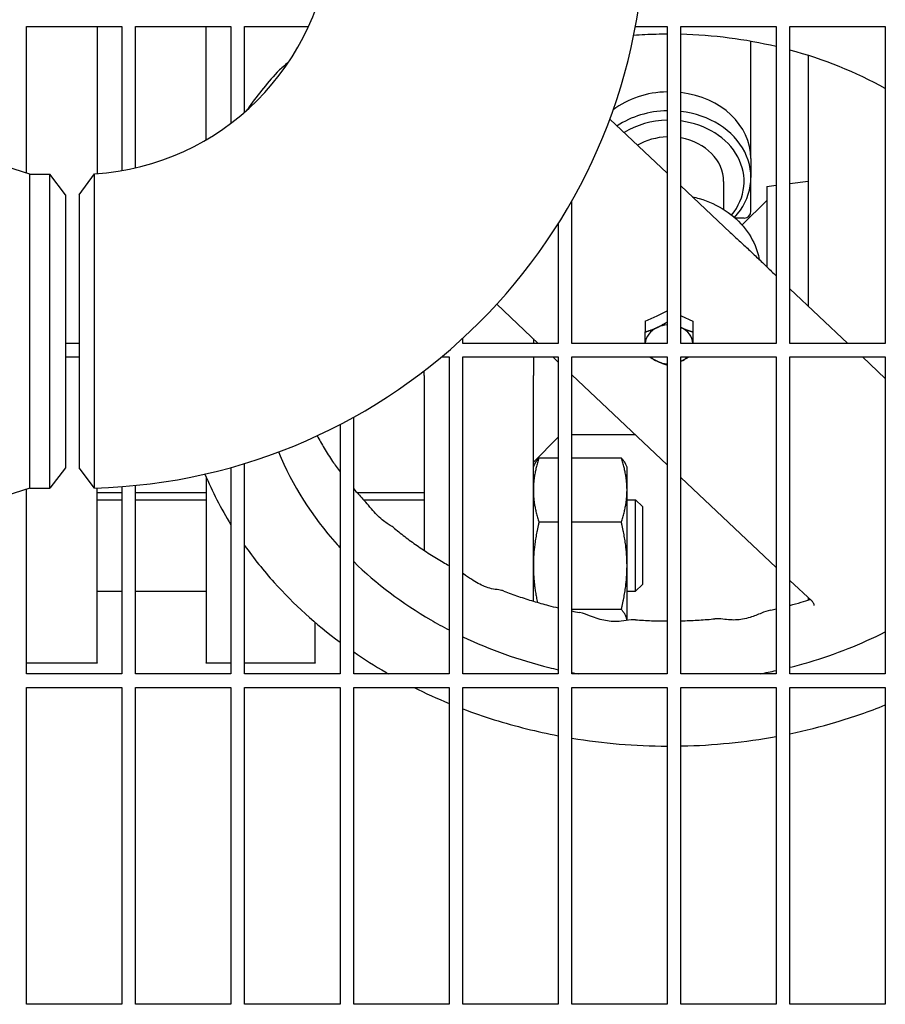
# Model space of a CAD drawing. Header units: inches. Extents: x 18 to 846, y -67 to 561.
# Tile 646 of 656: x 559.51 to 567.45, y 468.83 to 477.86. Entities that reach past the tile are written whole.
import ezdxf

# ---------------------------------------------------------------- set-up
doc = ezdxf.new("R2010")
doc.units = ezdxf.units.IN
doc.header["$LTSCALE"] = 24
doc.header["$MEASUREMENT"] = 0
doc.layers.add('Visible (ANSI)', color=7, linetype='Continuous', lineweight=30)

msp = doc.modelspace()

# ---------------------------------------------------------------- linework, layer by layer
at = {"layer": 'Visible (ANSI)'}
for p, q in [((559.57093, 476.45634), (559.57093, 477.80173)), ((559.57093, 477.80173), (560.44593, 477.80173)), ((560.21843, 477.80173), (560.21843, 476.45267)), ((560.44593, 477.80173), (560.44593, 476.48041)), ((560.57093, 476.50556), (560.57093, 477.80173)), ((560.57093, 477.80173), (561.44593, 477.80173)), ((561.21843, 476.76231), (561.21843, 477.80173)), ((561.44593, 477.80173), (561.44593, 476.914)), ((561.57093, 477.01553), (561.57093, 477.80173)), ((561.57093, 477.80173), (562.15628, 477.80173)), ((565.15431, 477.80173), (565.44593, 477.80173)), ((565.44593, 477.80173), (565.44593, 474.89548)), ((565.57093, 474.89548), (565.57093, 477.80173)), ((565.57093, 477.80173), (566.44593, 477.80173)), ((566.44593, 477.80173), (566.44593, 474.89548)), ((566.57093, 474.89548), (566.57093, 477.80173)), ((566.57093, 477.80173), (567.44593, 477.80173)), ((567.44593, 477.80173), (567.44593, 474.89548)), ((566.21343, 477.22943), (566.21343, 477.66552)), ((566.73843, 477.53644), (566.73843, 475.23906)), ((566.21343, 476.59025), (566.21343, 477.22943)), ((564.91947, 476.95317), (565.44593, 476.45706)), ((559.60126, 476.44673), (558.66193, 476.74425)), ((566.21343, 476.59025), (566.21343, 476.41696)), ((559.60126, 473.56673), (559.60126, 476.44673)), ((559.60126, 476.44673), (559.78406, 476.44673)), ((559.78406, 473.56673), (559.78406, 476.44673)), ((559.92793, 476.25923), (559.78406, 476.44673)), ((560.05293, 476.25923), (560.19525, 476.45112)), ((566.21343, 476.10703), (566.21343, 476.41696)), ((565.57093, 476.33926), (566.0248, 475.91155)), ((565.96343, 476.38086), (565.96343, 476.1236)), ((566.35843, 476.33507), (566.44593, 476.34582)), ((566.35843, 476.33507), (566.35843, 475.5986)), ((566.57093, 476.36116), (566.73843, 476.38173)), ((559.92793, 476.25923), (559.92793, 473.75423)), ((560.05293, 476.25923), (560.05293, 473.75433)), ((564.57093, 474.89548), (564.57093, 476.20256)), ((566.1328, 475.9811), (566.35843, 476.20673)), ((566.15093, 476.04453), (566.06925, 476.04453)), ((564.44593, 475.9931), (564.44593, 474.89548)), ((566.44349, 475.517), (566.44593, 475.5147)), ((566.57093, 475.39691), (567.10303, 474.89548)), ((563.88305, 475.2544), (564.26393, 474.89548)), ((565.24443, 475.09775), (565.35393, 475.14935)), ((565.35393, 475.14935), (565.44593, 475.19271)), ((565.57093, 475.1503), (565.57293, 475.14935)), ((565.57293, 475.14935), (565.68243, 475.09775)), ((565.24443, 475.09775), (565.24443, 475.00045)), ((565.68243, 475.09775), (565.68243, 475.00045)), ((560.05293, 474.89548), (559.92793, 474.89548)), ((563.57093, 474.89548), (563.57093, 474.941)), ((564.44593, 474.89548), (563.57093, 474.89548)), ((564.21843, 474.93835), (564.21843, 474.89548)), ((565.44593, 474.89548), (564.57093, 474.89548)), ((566.44593, 474.89548), (565.57093, 474.89548)), ((567.44593, 474.89548), (566.57093, 474.89548)), ((559.92793, 474.77048), (560.05293, 474.77048)), ((563.37647, 474.77048), (563.44593, 474.77048)), ((563.44593, 474.77048), (563.44593, 471.86423)), ((563.57093, 471.86423), (563.57093, 474.77048)), ((563.57093, 474.77048), (564.44593, 474.77048)), ((564.21843, 474.77048), (564.21843, 474.60186)), ((564.39657, 474.77048), (564.44593, 474.72397)), ((564.44593, 474.77048), (564.44593, 471.86423)), ((564.57093, 471.86423), (564.57093, 474.77048)), ((564.57093, 474.77048), (565.44593, 474.77048)), ((565.44593, 474.77048), (565.44593, 471.86423)), ((565.57093, 471.86423), (565.57093, 474.77048)), ((565.57093, 474.77048), (566.44593, 474.77048)), ((566.44593, 474.77048), (566.44593, 471.86423)), ((566.57093, 471.86423), (566.57093, 474.77048)), ((566.57093, 474.77048), (567.44593, 474.77048)), ((567.23567, 474.77048), (567.44593, 474.57235)), ((567.44593, 474.77048), (567.44593, 471.86423)), ((563.21843, 474.60186), (563.21843, 474.64386)), ((563.21843, 474.60186), (563.21843, 472.99585)), ((564.21843, 472.5308), (564.21843, 474.60186)), ((564.57093, 474.60617), (565.44593, 473.78161)), ((562.44593, 474.15134), (562.44593, 471.86423)), ((562.57093, 471.86423), (562.57093, 474.21847)), ((565.15398, 474.05673), (564.57093, 474.05673)), ((564.44593, 474.03423), (564.21843, 473.80673)), ((561.57093, 471.86423), (561.57093, 473.79369)), ((564.21843, 473.75997), (564.23026, 473.78534)), ((564.44593, 473.84291), (564.2703, 473.84291)), ((565.02556, 473.84291), (564.57093, 473.84291)), ((565.07743, 473.75997), (565.0656, 473.78534)), ((559.92793, 473.75423), (559.78406, 473.56673)), ((560.1953, 473.56868), (560.05293, 473.75423)), ((561.44593, 473.75717), (561.44593, 471.86423)), ((565.07743, 473.54938), (565.07743, 473.75997)), ((561.21843, 473.67005), (561.21843, 471.96638)), ((565.57093, 473.66382), (566.44593, 472.83926)), ((559.60126, 473.56673), (558.66193, 473.26921)), ((559.57093, 471.86423), (559.57093, 473.55712)), ((559.60126, 473.56673), (559.78406, 473.56673)), ((560.21843, 471.96638), (560.21843, 473.56937)), ((560.44593, 473.5232), (560.21843, 473.5232)), ((560.44593, 473.58163), (560.44593, 471.86423)), ((560.57093, 471.86423), (560.57093, 473.59265)), ((561.21843, 473.5232), (560.57093, 473.5232)), ((563.21843, 473.5232), (562.60441, 473.5232)), ((565.07743, 472.85488), (565.07743, 473.54938)), ((560.21843, 473.46097), (560.44593, 473.46097)), ((560.57093, 473.46097), (561.21843, 473.46097)), ((562.66155, 473.46097), (563.21843, 473.46097)), ((565.07743, 473.46097), (565.15593, 473.46097)), ((565.15593, 472.62097), (565.15593, 473.46097)), ((565.21843, 473.39847), (565.15593, 473.46097)), ((565.21843, 473.39847), (565.21843, 472.68347)), ((564.44593, 473.25585), (564.2703, 473.25585)), ((565.02556, 473.25585), (564.57093, 473.25585)), ((565.07743, 472.35395), (565.07743, 472.85488)), ((566.57093, 472.72146), (566.77421, 472.5299)), ((560.21843, 472.62097), (560.44593, 472.62097)), ((560.57093, 472.62097), (561.21843, 472.62097)), ((565.07743, 472.62097), (565.15593, 472.62097)), ((565.21843, 472.68347), (565.15593, 472.62097)), ((566.73843, 472.56362), (566.73843, 472.54)), ((565.02556, 472.45391), (564.57093, 472.45391)), ((562.21843, 471.96638), (562.21843, 472.33569)), ((560.21843, 471.96225), (559.57093, 471.96225)), ((560.21843, 471.96638), (560.21843, 471.96225)), ((561.21843, 471.96225), (561.21843, 471.96638)), ((561.44593, 471.96225), (561.21843, 471.96225)), ((562.21843, 471.96225), (561.57093, 471.96225)), ((562.21843, 471.96638), (562.21843, 471.96225)), ((560.44593, 471.86423), (559.57093, 471.86423)), ((561.44593, 471.86423), (560.57093, 471.86423)), ((562.44593, 471.86423), (561.57093, 471.86423)), ((563.44593, 471.86423), (562.57093, 471.86423)), ((564.44593, 471.86423), (563.57093, 471.86423)), ((565.44593, 471.86423), (564.57093, 471.86423)), ((566.44593, 471.86423), (565.57093, 471.86423)), ((567.44593, 471.86423), (566.57093, 471.86423)), ((559.57093, 468.83298), (559.57093, 471.73923)), ((559.57093, 471.73923), (560.44593, 471.73923)), ((560.44593, 471.73923), (560.44593, 468.83298)), ((560.57093, 468.83298), (560.57093, 471.73923)), ((560.57093, 471.73923), (561.44593, 471.73923)), ((561.44593, 471.73923), (561.44593, 468.83298)), ((561.57093, 468.83298), (561.57093, 471.73923)), ((561.57093, 471.73923), (562.44593, 471.73923)), ((562.44593, 471.73923), (562.44593, 468.83298)), ((562.57093, 468.83298), (562.57093, 471.73923)), ((562.57093, 471.73923), (563.44593, 471.73923)), ((563.44593, 471.73923), (563.44593, 468.83298)), ((563.57093, 468.83298), (563.57093, 471.73923)), ((563.57093, 471.73923), (564.44593, 471.73923)), ((564.44593, 471.73923), (564.44593, 468.83298)), ((564.57093, 468.83298), (564.57093, 471.73923)), ((564.57093, 471.73923), (565.44593, 471.73923)), ((565.44593, 471.73923), (565.44593, 468.83298)), ((565.57093, 468.83298), (565.57093, 471.73923)), ((565.57093, 471.73923), (566.44593, 471.73923)), ((566.44593, 471.73923), (566.44593, 468.83298)), ((566.57093, 468.83298), (566.57093, 471.73923)), ((566.57093, 471.73923), (567.44593, 471.73923)), ((567.44593, 471.73923), (567.44593, 468.83298)), ((560.44593, 468.83298), (559.57093, 468.83298)), ((561.44593, 468.83298), (560.57093, 468.83298)), ((562.44593, 468.83298), (561.57093, 468.83298)), ((563.44593, 468.83298), (562.57093, 468.83298)), ((564.44593, 468.83298), (563.57093, 468.83298)), ((565.44593, 468.83298), (564.57093, 468.83298)), ((566.44593, 468.83298), (565.57093, 468.83298)), ((567.44593, 468.83298), (566.57093, 468.83298))]:
    msp.add_line(p, q, dxfattribs=at)
for centre, radius, start, end in [((560.05293, 478.75673), 2.31, 273.532272, 356.467728), ((560.05293, 478.75673), 5.19, 271.571968, 358.428032), ((566.15093, 476.10703), 0.0625, 270, 0)]:
    msp.add_arc(centre, radius, start, end, dxfattribs=at)
for centre, major_axis, start_param, end_param in [((565.46343, 476.59025), (0.75, 0), 1.5941318, 2.3259147), ((565.46343, 476.59025), (0.75, 0), 0, 1.4269676), ((565.46343, 476.41696), (-0.75, 0), 4.7357244, 5.4009814), ((565.46343, 476.38086), (0.6875, 0), 1.5962536, 2.2149206), ((565.46343, 476.41696), (0.75, 0), 5.6396939, 7.7101529), ((565.46343, 476.38086), (0.6875, 0), 5.6994016, 7.6969737), ((565.46343, 476.38086), (-0.5, 0), 4.7473961, 5.3303), ((565.46343, 476.38086), (0.5, 0), 0, 1.3541045), ((565.46343, 474.99454), (0.219, 0), 2.0897011, 2.0990891), ((565.46343, 474.99454), (0.219, 0), 1.0425035, 1.0518916), ((565.46343, 474.88594), (-0.219, 0), 4.7923829, 5.2359878), ((565.46343, 474.88594), (-0.219, 0), 5.2359878, 6.2297928), ((565.46343, 474.88594), (-0.219, 0), 4.1887902, 4.1993037), ((565.46343, 474.88594), (0.219, 0), 0.0533925, 1.0471976), ((565.46343, 474.88594), (0.219, 0), 3.8437414, 4.1887902), ((565.46343, 474.88594), (0.219, 0), 4.1887902, 4.632395), ((565.46343, 474.88594), (0.219, 0), 5.2254743, 5.2359878), ((565.46343, 474.88594), (0.219, 0), 5.2359878, 5.5810366)]:
    msp.add_ellipse(centre, major_axis=major_axis, ratio=0.8162963, start_param=start_param, end_param=end_param, dxfattribs=at)
for points, knots in [([(565.44593, 477.73141), (565.41261, 477.73128), (565.37929, 477.73076), (565.2766, 477.72796), (565.20728, 477.7244), (565.13816, 477.71917)], [4.003515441, 4.003515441, 4.003515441, 4.003515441, 4.031890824, 4.031890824, 4.091012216, 4.091012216, 4.091012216, 4.091012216]), ([(561.98241, 477.48662), (561.97813, 477.48232), (561.97391, 477.47816), (561.95344, 477.4583), (561.93835, 477.4447), (561.90925, 477.41949), (561.89651, 477.40959), (561.87683, 477.39078), (561.87295, 477.38692), (561.86856, 477.38204)], [7.1310547, 7.1310547, 7.1310547, 7.1310547, 7.18846203, 7.18846203, 7.41453862, 7.41453862, 7.66541003, 7.66541003, 7.72218729, 7.72218729, 7.72218729, 7.72218729]), ([(561.86856, 477.38204), (561.8196, 477.32766), (561.77234, 477.27208), (561.68138, 477.15868), (561.63768, 477.10085), (561.59301, 477.03799), (561.59019, 477.034), (561.58737, 477.03)], [4.93560296, 4.93560296, 4.93560296, 4.93560296, 4.98965404, 4.98965404, 5.04370512, 5.04370512, 5.04736406, 5.04736406, 5.04736406, 5.04736406]), ([(560.1953, 473.5688), (560.1953, 473.56888), (560.1953, 473.59129), (560.19531, 473.6992), (560.19531, 473.80815), (560.19531, 474.0964), (560.19531, 474.27574), (560.19532, 474.66311), (560.19532, 474.8696), (560.19532, 475.2803), (560.19531, 475.48427), (560.1953, 475.83715), (560.1953, 475.98901), (560.19528, 476.23584), (560.19527, 476.33007), (560.19525, 476.42939), (560.19525, 476.45112), (560.19525, 476.45112)], [0, 0, 0, 0, 0.3060972, 0.3060972, 0.7477569, 0.7477569, 1.1908901, 1.1908901, 1.6177304, 1.6177304, 2.0473049, 2.0473049, 2.443153, 2.443153, 2.8430695, 2.8430695, 3.1415927, 3.1415927, 3.1415927, 3.1415927]), ([(565.67628, 476.23999), (565.69756, 476.23528), (565.71863, 476.22987), (565.82478, 476.19868), (565.90562, 476.16179), (566.04894, 476.06764), (566.11167, 476.01067), (566.21109, 475.88291), (566.24853, 475.81261), (566.27926, 475.7142), (566.2853, 475.68965), (566.28979, 475.66486)], [2.5491228, 2.5491228, 2.5491228, 2.5491228, 2.6301123, 2.6301123, 2.9622644, 2.9622644, 3.2894878, 3.2894878, 3.6058432, 3.6058432, 3.7087012, 3.7087012, 3.7087012, 3.7087012]), ([(566.0248, 475.91155), (566.05192, 475.886), (566.07944, 475.86073), (566.13513, 475.80968), (566.16331, 475.78387), (566.21993, 475.73126), (566.24836, 475.70447), (566.30496, 475.65039), (566.33311, 475.62311), (566.38882, 475.56919), (566.41638, 475.54255), (566.44349, 475.517)], [0, 0, 0, 0, 0.3249255, 0.3249255, 0.649851, 0.649851, 0.9747765, 0.9747765, 1.2997021, 1.2997021, 1.6246276, 1.6246276, 1.6246276, 1.6246276]), ([(562.23591, 474.04815), (562.2563, 474.00982), (562.27783, 473.97177), (562.32492, 473.89336), (562.35068, 473.85305), (562.39961, 473.78089), (562.42235, 473.74889), (562.44593, 473.71722)], [5.97905955, 5.97905955, 5.97905955, 5.97905955, 6.02517433, 6.02517433, 6.07494962, 6.07494962, 6.11525875, 6.11525875, 6.11525875, 6.11525875]), ([(561.88181, 473.89965), (562.00683, 473.59577), (562.18912, 473.30876), (562.42814, 473.04204), (562.437, 473.03227), (562.44593, 473.02255)], [5.89334299, 5.89334299, 5.89334299, 5.89334299, 6.20090085, 6.20090085, 6.21264692, 6.21264692, 6.21264692, 6.21264692]), ([(562.93185, 473.2084), (562.92583, 473.21339), (562.92125, 473.21657), (562.90935, 473.2246), (562.90361, 473.22797), (562.88439, 473.23959), (562.87108, 473.24771), (562.84014, 473.27009), (562.82331, 473.2838), (562.79049, 473.31471), (562.77484, 473.33094), (562.7419, 473.36763), (562.72448, 473.38834), (562.69027, 473.42868), (562.67358, 473.44826), (562.65523, 473.46777)], [4.614417, 4.614417, 4.614417, 4.614417, 4.6692884, 4.6692884, 4.7779163, 4.7779163, 5.0330398, 5.0330398, 5.2845843, 5.2845843, 5.4937514, 5.4937514, 5.7078219, 5.7078219, 5.8900345, 5.8900345, 5.8900345, 5.8900345]), ([(562.93185, 473.2084), (562.96691, 473.17932), (563.00281, 473.1508), (563.07625, 473.09496), (563.11378, 473.06763), (563.19039, 473.01424), (563.22948, 472.98817), (563.30914, 472.93735), (563.34971, 472.91261), (563.40916, 472.87796), (563.42748, 472.8675), (563.44593, 472.85717)], [0.06362816, 0.06362816, 0.06362816, 0.06362816, 0.10695531, 0.10695531, 0.15028247, 0.15028247, 0.19360963, 0.19360963, 0.23693679, 0.23693679, 0.25601817, 0.25601817, 0.25601817, 0.25601817]), ([(561.57093, 473.04179), (561.65391, 472.92428), (561.74471, 472.81063), (562.02116, 472.50299), (562.22359, 472.3195), (562.44593, 472.1545)], [6.09224319, 6.09224319, 6.09224319, 6.09224319, 6.20222551, 6.20222551, 6.40230586, 6.40230586, 6.40230586, 6.40230586]), ([(562.57093, 472.8937), (562.77812, 472.69138), (563.01645, 472.51137), (563.33307, 472.32712), (563.38903, 472.29637), (563.44593, 472.26688)], [6.26563578, 6.26563578, 6.26563578, 6.26563578, 6.52080904, 6.52080904, 6.57437607, 6.57437607, 6.57437607, 6.57437607]), ([(563.94828, 472.62299), (563.93908, 472.6265), (563.93223, 472.62824), (563.91643, 472.63192), (563.90924, 472.63298), (563.88001, 472.63732), (563.86015, 472.63965), (563.81571, 472.64986), (563.79406, 472.65633), (563.75224, 472.67293), (563.73239, 472.68231), (563.692, 472.70446), (563.67156, 472.71714), (563.62745, 472.74647), (563.60383, 472.76338), (563.57621, 472.78209), (563.57358, 472.78387), (563.57093, 472.78564)], [4.5158892, 4.5158892, 4.5158892, 4.5158892, 4.5715568, 4.5715568, 4.6668468, 4.6668468, 4.977215, 4.977215, 5.2304836, 5.2304836, 5.4440325, 5.4440325, 5.6538051, 5.6538051, 5.8872305, 5.8872305, 5.9116988, 5.9116988, 5.9116988, 5.9116988]), ([(563.94828, 472.62299), (563.99245, 472.60614), (564.0371, 472.59001), (564.12725, 472.55925), (564.17276, 472.54461), (564.26455, 472.51686), (564.31084, 472.50374), (564.38682, 472.48362), (564.41631, 472.47616), (564.44593, 472.469)], [0.41983106, 0.41983106, 0.41983106, 0.41983106, 0.46100831, 0.46100831, 0.50218556, 0.50218556, 0.54336281, 0.54336281, 0.56928202, 0.56928202, 0.56928202, 0.56928202]), ([(566.57093, 472.4918), (566.60604, 472.50111), (566.64096, 472.51086), (566.70299, 472.52906), (566.73018, 472.53734), (566.75723, 472.5459)], [1.17100138, 1.17100138, 1.17100138, 1.17100138, 1.20201322, 1.20201322, 1.226433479, 1.226433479, 1.226433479, 1.226433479]), ([(566.77421, 472.5299), (566.77579, 472.52841), (566.77752, 472.52654), (566.78093, 472.52214), (566.78261, 472.51959), (566.78556, 472.51409), (566.78683, 472.51113), (566.7888, 472.50524), (566.78949, 472.50231), (566.79034, 472.49692), (566.7905, 472.49447), (566.7905, 472.49241)], [0.74524636, 0.74524636, 0.74524636, 0.74524636, 0.80055957, 0.80055957, 0.85587277, 0.85587277, 0.91118597, 0.91118597, 0.96649917, 0.96649917, 1.02181237, 1.02181237, 1.02181237, 1.02181237]), ([(565.15528, 472.35961), (565.13922, 472.36074), (565.1272, 472.35983), (565.08276, 472.35561), (565.05598, 472.34999), (564.99996, 472.34435), (564.97392, 472.3432), (564.9253, 472.34529), (564.90281, 472.3478), (564.85817, 472.35599), (564.83601, 472.36158), (564.78998, 472.37575), (564.76635, 472.38451), (564.71138, 472.40556), (564.68223, 472.41881), (564.64107, 472.42672)], [4.6454518, 4.6454518, 4.6454518, 4.6454518, 4.7535288, 4.7535288, 5.0875475, 5.0875475, 5.3493182, 5.3493182, 5.5671279, 5.5671279, 5.7793789, 5.7793789, 6.0105894, 6.0105894, 6.3155453, 6.3155453, 6.3155453, 6.3155453]), ([(566.39423, 472.44903), (566.36121, 472.44179), (566.33619, 472.43109), (566.27584, 472.40657), (566.24183, 472.3925), (566.18382, 472.37453), (566.1606, 472.36881), (566.11586, 472.36111), (566.09433, 472.35893), (566.05116, 472.35734), (566.02959, 472.3581), (565.98447, 472.36176), (565.96205, 472.36513), (565.92329, 472.36925), (565.90818, 472.3713), (565.88402, 472.36898)], [4.6596684, 4.6596684, 4.6596684, 4.6596684, 4.9051931, 4.9051931, 5.2381409, 5.2381409, 5.4617737, 5.4617737, 5.6728908, 5.6728908, 5.8958749, 5.8958749, 6.1633265, 6.1633265, 6.3244074, 6.3244074, 6.3244074, 6.3244074]), ([(565.15528, 472.35961), (565.20376, 472.3562), (565.25234, 472.3536), (565.34925, 472.35002), (565.39759, 472.34903), (565.44593, 472.34884)], [0.771046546, 0.771046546, 0.771046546, 0.771046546, 0.811707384, 0.811707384, 0.852083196, 0.852083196, 0.852083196, 0.852083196]), ([(565.57093, 472.35012), (565.57828, 472.3503), (565.58562, 472.35049), (565.64162, 472.35214), (565.69022, 472.35438), (565.78727, 472.36047), (565.83571, 472.36432), (565.88402, 472.36898)], [0.886889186, 0.886889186, 0.886889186, 0.886889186, 0.89302906, 0.89302906, 0.933689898, 0.933689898, 0.974350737, 0.974350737, 0.974350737, 0.974350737]), ([(566.57093, 471.92399), (566.63, 471.93885), (566.68863, 471.95491), (566.99037, 472.04434), (567.22506, 472.13721), (567.44593, 472.24895)], [7.43913968, 7.43913968, 7.43913968, 7.43913968, 7.48842009, 7.48842009, 7.69495908, 7.69495908, 7.69495908, 7.69495908]), ([(563.57093, 472.20482), (563.82053, 472.08627), (564.08643, 471.9914), (564.38976, 471.91552), (564.4178, 471.9088), (564.44593, 471.90234)], [6.61314557, 6.61314557, 6.61314557, 6.61314557, 6.8427785, 6.8427785, 6.86607917, 6.86607917, 6.86607917, 6.86607917]), ([(562.57093, 472.06512), (562.66609, 471.99956), (562.76451, 471.93728), (562.87409, 471.8737), (562.88232, 471.86895), (562.89058, 471.86423)], [6.439203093, 6.439203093, 6.439203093, 6.439203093, 6.522163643, 6.522163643, 6.528889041, 6.528889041, 6.528889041, 6.528889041]), ([(563.57093, 471.54351), (563.76044, 471.47142), (563.95599, 471.4102), (564.25156, 471.33654), (564.34837, 471.31528), (564.44593, 471.2967)], [6.70403531, 6.70403531, 6.70403531, 6.70403531, 6.84382621, 6.84382621, 6.9109128, 6.9109128, 6.9109128, 6.9109128]), ([(566.57093, 471.31465), (566.71348, 471.34435), (566.85428, 471.3798), (567.14707, 471.46661), (567.29846, 471.51935), (567.44593, 471.57874)], [7.39004887, 7.39004887, 7.39004887, 7.39004887, 7.48856444, 7.48856444, 7.59849036, 7.59849036, 7.59849036, 7.59849036]), ([(565.57093, 471.20213), (565.57388, 471.20219), (565.57683, 471.20225), (565.87102, 471.20849), (566.16153, 471.23795), (566.44593, 471.29016)], [7.16415433, 7.16415433, 7.16415433, 7.16415433, 7.16613211, 7.16613211, 7.36135294, 7.36135294, 7.36135294, 7.36135294])]:
    msp.add_open_spline(points, degree=3, knots=knots, dxfattribs=at)
for points in [[(566.44593, 477.61733), (566.16183, 477.6847), (565.86698, 477.72273), (565.57093, 477.73011)], [(567.44593, 477.23236), (567.17685, 477.38225), (566.88134, 477.50166), (566.57093, 477.58561)], [(561.20716, 473.69671), (561.27378, 473.53721), (561.35364, 473.38161), (561.44593, 473.23135)], [(562.57093, 473.56134), (562.59817, 473.52975), (562.62627, 473.49854), (562.65523, 473.46777)], [(564.57093, 472.44082), (564.59424, 472.43593), (564.61763, 472.43123), (564.64107, 472.42672)], [(566.39423, 472.44903), (566.4115, 472.45282), (566.42874, 472.45671), (566.44593, 472.46071)], [(566.2972, 471.86423), (566.34701, 471.87348), (566.3966, 471.88356), (566.44593, 471.89446)], [(564.57093, 471.87554), (564.59047, 471.87164), (564.61005, 471.86787), (564.62966, 471.86423)], [(563.12422, 471.73923), (563.229, 471.6869), (563.33635, 471.6381), (563.44593, 471.593)], [(564.57093, 471.27443), (564.8588, 471.22663), (565.1523, 471.20204), (565.44593, 471.20111)]]:
    msp.add_open_spline(points, degree=3, dxfattribs=at)
for points, weights in [([(565.35393, 475.04076), (565.3975, 475.06129), (565.44593, 475.09226)], [1, 1.03236715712, 1.00953015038]), ([(565.24443, 475.00045), (565.30311, 475.01681), (565.35393, 475.04076)], [1, 1.0379548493, 1]), ([(565.24443, 474.89548), (565.24443, 474.93997), (565.24443, 475.00045)], [1.00653842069, 1.03434167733, 1]), ([(565.57093, 475.04171), (565.57193, 475.04123), (565.57293, 475.04076)], [1.00141277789, 1.00072004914, 1]), ([(565.57293, 475.04076), (565.62375, 475.01681), (565.68243, 475.00045)], [1, 1.0379548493, 1]), ([(565.68243, 475.00045), (565.68243, 474.93997), (565.68243, 474.89548)], [1, 1.03434167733, 1.00653842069]), ([(565.35393, 474.73112), (565.31889, 474.74764), (565.28137, 474.77048)], [1, 1.02586608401, 1.01647689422]), ([(565.44593, 474.6959), (565.3975, 474.71059), (565.35393, 474.73112)], [1.00953015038, 1.03236715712, 1]), ([(565.57293, 474.73112), (565.57193, 474.73065), (565.57093, 474.73018)], [1, 1.00072004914, 1.00141277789]), ([(565.64549, 474.77048), (565.60797, 474.74764), (565.57293, 474.73112)], [1.01647689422, 1.02586608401, 1]), ([(564.2703, 473.84291), (564.21843, 473.68561), (564.21843, 473.54938)], [1, 1.0379548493, 1]), ([(564.23026, 473.78534), (564.24295, 473.81256), (564.2703, 473.84291)], [1.01895290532, 1.01965956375, 1]), ([(565.02556, 473.84291), (565.05291, 473.81256), (565.0656, 473.78534)], [1, 1.01965956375, 1.01895290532]), ([(565.07743, 473.54938), (565.07743, 473.68561), (565.02556, 473.84291)], [1, 1.0379548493, 1]), ([(564.21843, 473.54938), (564.21843, 473.41316), (564.2703, 473.25585)], [1, 1.0379548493, 1]), ([(565.02556, 473.25585), (565.07743, 473.41316), (565.07743, 473.54938)], [1, 1.0379548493, 1]), ([(564.2703, 473.25585), (564.21843, 473.04097), (564.21843, 472.85488)], [1, 1.0379548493, 1]), ([(565.07743, 472.85488), (565.07743, 473.04097), (565.02556, 473.25585)], [1, 1.0379548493, 1]), ([(564.21843, 472.85488), (564.21843, 472.6961), (564.25541, 472.51981)], [1, 1.03220544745, 1.00975696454]), ([(565.02556, 472.45391), (565.07743, 472.66879), (565.07743, 472.85488)], [1, 1.0379548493, 1]), ([(565.07716, 472.35391), (565.07382, 472.40034), (565.02556, 472.45391)], [1.00507466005, 1.03522053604, 1])]:
    msp.add_rational_spline(points, weights, degree=2, dxfattribs=at)

doc.saveas('drawing.dxf')
